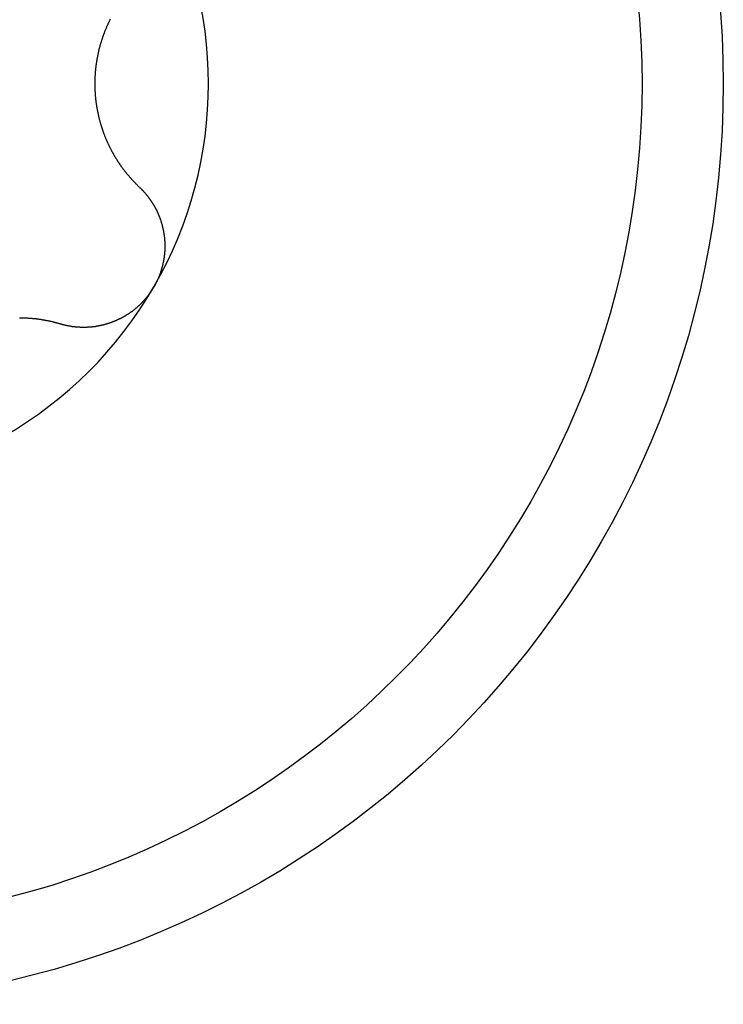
# Model space of a CAD drawing. Extents: x 1107 to 4046, y 937 to 3355.
# Tile 705 of 861: x 2095.18 to 2099.08, y 3212.22 to 3217.67. Entities that reach past the tile are written whole.
import ezdxf

# ---------------------------------------------------------------- set-up
doc = ezdxf.new("R2010")
doc.units = 0
doc.layers.add('KF_VIDA_L___C_BOTTOM', color=7, linetype='CONTINUOUS')

# ---------------------------------------------------------------- blocks, each defined once
blk = doc.blocks.new('KF_VIDA_L___C_BOTTOM')
at = {"layer": 'KF_VIDA_L___C_BOTTOM'}
for points in [[(-91.2937, 342.657, 0), (-91.295, 342.654, 0), (-91.2963, 342.652, 0), (-91.2975, 342.649, 0), (-91.2988, 342.647, 0), (-91.3001, 342.644, 0), (-91.3013, 342.641, 0), (-91.3026, 342.639, 0), (-91.3038, 342.636, 0), (-91.305, 342.634, 0), (-91.3063, 342.631, 0), (-91.3075, 342.628, 0), (-91.3087, 342.626, 0), (-91.3099, 342.623, 0), (-91.3111, 342.62, 0), (-91.3123, 342.618, 0), (-91.3135, 342.615, 0), (-91.3146, 342.612, 0), (-91.3158, 342.61, 0), (-91.317, 342.607, 0), (-91.3181, 342.604, 0), (-91.3192, 342.601, 0), (-91.3204, 342.599, 0), (-91.3215, 342.596, 0), (-91.3226, 342.593, 0), (-91.3237, 342.591, 0), (-91.3248, 342.588, 0), (-91.3259, 342.585, 0), (-91.3269, 342.582, 0), (-91.328, 342.579, 0), (-91.329, 342.577, 0), (-91.3301, 342.574, 0), (-91.3311, 342.571, 0), (-91.3321, 342.568, 0), (-91.3332, 342.566, 0), (-91.3342, 342.563, 0), (-91.3352, 342.56, 0), (-91.3361, 342.557, 0), (-91.3371, 342.554, 0), (-91.3381, 342.551, 0), (-91.339, 342.549, 0), (-91.34, 342.546, 0), (-91.3409, 342.543, 0), (-91.3418, 342.54, 0), (-91.3427, 342.537, 0), (-91.3436, 342.534, 0), (-91.3445, 342.531, 0), (-91.3454, 342.529, 0), (-91.3463, 342.526, 0), (-91.3471, 342.523, 0), (-91.348, 342.52, 0), (-91.3488, 342.517, 0), (-91.3496, 342.514, 0), (-91.3504, 342.511, 0), (-91.3512, 342.508, 0), (-91.352, 342.505, 0), (-91.3528, 342.502, 0), (-91.3536, 342.5, 0), (-91.3543, 342.497, 0), (-91.3551, 342.494, 0), (-91.3558, 342.491, 0), (-91.3565, 342.488, 0), (-91.3572, 342.485, 0), (-91.3579, 342.482, 0), (-91.3586, 342.479, 0), (-91.3593, 342.476, 0), (-91.36, 342.473, 0), (-91.3606, 342.47, 0), (-91.3613, 342.467, 0), (-91.3619, 342.464, 0), (-91.3625, 342.461, 0), (-91.3631, 342.458, 0), (-91.3637, 342.455, 0), (-91.3643, 342.452, 0), (-91.3649, 342.449, 0), (-91.3654, 342.446, 0), (-91.366, 342.443, 0), (-91.3665, 342.44, 0), (-91.3671, 342.438, 0), (-91.3676, 342.435, 0), (-91.3681, 342.432, 0), (-91.3686, 342.429, 0), (-91.3691, 342.426, 0), (-91.3695, 342.423, 0), (-91.37, 342.42, 0), (-91.3705, 342.417, 0), (-91.3709, 342.414, 0), (-91.3713, 342.411, 0), (-91.3718, 342.408, 0), (-91.3722, 342.405, 0), (-91.3726, 342.402, 0), (-91.3729, 342.399, 0), (-91.3733, 342.396, 0), (-91.3737, 342.393, 0), (-91.374, 342.39, 0), (-91.3744, 342.387, 0), (-91.3747, 342.384, 0), (-91.375, 342.381, 0), (-91.3753, 342.378, 0), (-91.3756, 342.375, 0), (-91.3759, 342.372, 0), (-91.3762, 342.369, 0), (-91.3764, 342.366, 0), (-91.3767, 342.363, 0), (-91.3769, 342.36, 0), (-91.3771, 342.357, 0), (-91.3774, 342.354, 0), (-91.3776, 342.351, 0), (-91.3778, 342.348, 0), (-91.3779, 342.345, 0), (-91.3781, 342.342, 0), (-91.3783, 342.339, 0), (-91.3784, 342.336, 0), (-91.3785, 342.334, 0), (-91.3787, 342.331, 0), (-91.3788, 342.328, 0), (-91.3789, 342.325, 0), (-91.379, 342.322, 0), (-91.3791, 342.319, 0), (-91.3791, 342.316, 0), (-91.3792, 342.313, 0), (-91.3792, 342.31, 0), (-91.3793, 342.307, 0), (-91.3793, 342.304, 0), (-91.3793, 342.301, 0), (-91.3793, 342.299, 0), (-91.3793, 342.296, 0), (-91.3793, 342.293, 0), (-91.3792, 342.29, 0), (-91.3792, 342.287, 0), (-91.3791, 342.284, 0), (-91.3791, 342.281, 0), (-91.379, 342.278, 0), (-91.3789, 342.275, 0), (-91.3788, 342.272, 0), (-91.3787, 342.269, 0), (-91.3785, 342.266, 0), (-91.3784, 342.264, 0), (-91.3783, 342.261, 0), (-91.3781, 342.258, 0), (-91.3779, 342.255, 0), (-91.3778, 342.252, 0), (-91.3776, 342.249, 0), (-91.3774, 342.246, 0), (-91.3771, 342.243, 0), (-91.3769, 342.24, 0), (-91.3767, 342.237, 0), (-91.3764, 342.234, 0), (-91.3762, 342.231, 0), (-91.3759, 342.228, 0), (-91.3756, 342.225, 0), (-91.3753, 342.222, 0), (-91.375, 342.219, 0), (-91.3747, 342.216, 0), (-91.3744, 342.213, 0), (-91.374, 342.21, 0), (-91.3737, 342.207, 0), (-91.3733, 342.204, 0), (-91.3729, 342.201, 0), (-91.3726, 342.198, 0), (-91.3722, 342.195, 0), (-91.3718, 342.192, 0), (-91.3713, 342.189, 0), (-91.3709, 342.186, 0), (-91.3705, 342.183, 0), (-91.37, 342.18, 0), (-91.3695, 342.177, 0), (-91.3691, 342.174, 0), (-91.3686, 342.171, 0), (-91.3681, 342.168, 0), (-91.3676, 342.165, 0), (-91.3671, 342.162, 0), (-91.3665, 342.16, 0), (-91.366, 342.157, 0), (-91.3654, 342.154, 0), (-91.3649, 342.151, 0), (-91.3643, 342.148, 0), (-91.3637, 342.145, 0), (-91.3631, 342.142, 0), (-91.3625, 342.139, 0), (-91.3619, 342.136, 0), (-91.3613, 342.133, 0), (-91.3606, 342.13, 0), (-91.36, 342.127, 0), (-91.3593, 342.124, 0), (-91.3586, 342.121, 0), (-91.3579, 342.118, 0), (-91.3572, 342.115, 0), (-91.3565, 342.112, 0), (-91.3558, 342.109, 0), (-91.3551, 342.106, 0), (-91.3543, 342.103, 0), (-91.3536, 342.1, 0), (-91.3528, 342.098, 0), (-91.352, 342.095, 0), (-91.3512, 342.092, 0), (-91.3504, 342.089, 0), (-91.3496, 342.086, 0), (-91.3488, 342.083, 0), (-91.348, 342.08, 0), (-91.3471, 342.077, 0), (-91.3463, 342.074, 0), (-91.3454, 342.071, 0), (-91.3445, 342.069, 0), (-91.3436, 342.066, 0), (-91.3427, 342.063, 0), (-91.3418, 342.06, 0), (-91.3409, 342.057, 0), (-91.34, 342.054, 0), (-91.339, 342.051, 0), (-91.3381, 342.049, 0), (-91.3371, 342.046, 0), (-91.3361, 342.043, 0), (-91.3352, 342.04, 0), (-91.3342, 342.037, 0), (-91.3332, 342.034, 0), (-91.3321, 342.032, 0), (-91.3311, 342.029, 0), (-91.3301, 342.026, 0), (-91.329, 342.023, 0), (-91.328, 342.021, 0), (-91.3269, 342.018, 0), (-91.3259, 342.015, 0), (-91.3248, 342.012, 0), (-91.3237, 342.009, 0), (-91.3226, 342.007, 0), (-91.3215, 342.004, 0), (-91.3204, 342.001, 0), (-91.3192, 341.999, 0), (-91.3181, 341.996, 0), (-91.317, 341.993, 0), (-91.3158, 341.99, 0), (-91.3146, 341.988, 0), (-91.3135, 341.985, 0), (-91.3123, 341.982, 0), (-91.3111, 341.98, 0), (-91.3099, 341.977, 0), (-91.3087, 341.974, 0), (-91.3075, 341.972, 0), (-91.3063, 341.969, 0), (-91.305, 341.966, 0), (-91.3038, 341.964, 0), (-91.3026, 341.961, 0), (-91.3013, 341.959, 0), (-91.3001, 341.956, 0), (-91.2988, 341.953, 0), (-91.2975, 341.951, 0), (-91.2963, 341.948, 0), (-91.295, 341.946, 0), (-91.2937, 341.943, 0), (-91.2924, 341.941, 0), (-91.2911, 341.938, 0), (-91.2898, 341.936, 0), (-91.2884, 341.933, 0), (-91.2871, 341.93, 0), (-91.2858, 341.928, 0), (-91.2844, 341.925, 0), (-91.2831, 341.923, 0), (-91.2817, 341.921, 0), (-91.2804, 341.918, 0), (-91.279, 341.916, 0), (-91.2777, 341.913, 0), (-91.2763, 341.911, 0), (-91.2749, 341.908, 0), (-91.2735, 341.906, 0), (-91.2721, 341.903, 0), (-91.2707, 341.901, 0), (-91.2693, 341.899, 0), (-91.2679, 341.896, 0), (-91.2665, 341.894, 0), (-91.2651, 341.892, 0), (-91.2637, 341.889, 0), (-91.2622, 341.887, 0), (-91.2608, 341.885, 0), (-91.2594, 341.882, 0), (-91.2579, 341.88, 0), (-91.2565, 341.878, 0), (-91.255, 341.875, 0), (-91.2536, 341.873, 0), (-91.2521, 341.871, 0), (-91.2506, 341.869, 0), (-91.2492, 341.866, 0), (-91.2477, 341.864, 0), (-91.2462, 341.862, 0), (-91.2447, 341.86, 0), (-91.2432, 341.858, 0), (-91.2417, 341.855, 0), (-91.2402, 341.853, 0), (-91.2387, 341.851, 0), (-91.2372, 341.849, 0), (-91.2356, 341.847, 0), (-91.2341, 341.844, 0), (-91.2325, 341.842, 0), (-91.231, 341.84, 0), (-91.2294, 341.838, 0), (-91.2278, 341.836, 0), (-91.2262, 341.833, 0), (-91.2246, 341.831, 0), (-91.223, 341.829, 0), (-91.2214, 341.827, 0), (-91.2197, 341.825, 0), (-91.2181, 341.823, 0), (-91.2165, 341.821, 0), (-91.2148, 341.818, 0), (-91.2132, 341.816, 0), (-91.2115, 341.814, 0), (-91.2098, 341.812, 0), (-91.2081, 341.81, 0), (-91.2064, 341.808, 0), (-91.2047, 341.806, 0), (-91.203, 341.803, 0), (-91.2013, 341.801, 0), (-91.1996, 341.799, 0), (-91.1978, 341.797, 0), (-91.1961, 341.795, 0), (-91.1943, 341.793, 0), (-91.1926, 341.791, 0), (-91.1908, 341.789, 0), (-91.189, 341.787, 0), (-91.1873, 341.785, 0), (-91.1855, 341.783, 0), (-91.1837, 341.781, 0), (-91.1819, 341.779, 0), (-91.1801, 341.776, 0), (-91.1782, 341.774, 0), (-91.1764, 341.772, 0), (-91.1746, 341.77, 0), (-91.1727, 341.768, 0), (-91.1709, 341.766, 0), (-91.169, 341.764, 0), (-91.1671, 341.762, 0), (-91.1653, 341.76, 0), (-91.1634, 341.758, 0), (-91.1615, 341.756, 0), (-91.1596, 341.754, 0), (-91.1577, 341.752, 0), (-91.1558, 341.75, 0), (-91.1539, 341.748, 0), (-91.1519, 341.746, 0), (-91.15, 341.745, 0), (-91.1481, 341.743, 0), (-91.1461, 341.741, 0), (-91.1442, 341.739, 0), (-91.1422, 341.737, 0), (-91.1402, 341.735, 0), (-91.1383, 341.733, 0), (-91.1363, 341.731, 0), (-91.1343, 341.729, 0), (-91.1323, 341.727, 0)], [(-91.1323, 341.727, 0), (-91.1307, 341.726, 0), (-91.129, 341.724, 0), (-91.1274, 341.723, 0), (-91.1258, 341.721, 0), (-91.1242, 341.719, 0), (-91.1226, 341.718, 0), (-91.121, 341.716, 0), (-91.1194, 341.715, 0), (-91.1179, 341.713, 0), (-91.1163, 341.711, 0), (-91.1147, 341.71, 0), (-91.1132, 341.708, 0), (-91.1116, 341.706, 0), (-91.1101, 341.705, 0), (-91.1086, 341.703, 0), (-91.1071, 341.701, 0), (-91.1056, 341.7, 0), (-91.1041, 341.698, 0), (-91.1026, 341.696, 0), (-91.1011, 341.695, 0), (-91.0996, 341.693, 0), (-91.0981, 341.691, 0), (-91.0967, 341.689, 0), (-91.0952, 341.688, 0), (-91.0938, 341.686, 0), (-91.0923, 341.684, 0), (-91.0909, 341.682, 0), (-91.0895, 341.681, 0), (-91.0881, 341.679, 0), (-91.0867, 341.677, 0), (-91.0853, 341.675, 0), (-91.0839, 341.674, 0), (-91.0826, 341.672, 0), (-91.0812, 341.67, 0), (-91.0798, 341.668, 0), (-91.0785, 341.666, 0), (-91.0772, 341.664, 0), (-91.0758, 341.663, 0), (-91.0745, 341.661, 0), (-91.0732, 341.659, 0), (-91.0719, 341.657, 0), (-91.0706, 341.655, 0), (-91.0693, 341.653, 0), (-91.0681, 341.651, 0), (-91.0668, 341.65, 0), (-91.0655, 341.648, 0), (-91.0643, 341.646, 0), (-91.0631, 341.644, 0), (-91.0618, 341.642, 0), (-91.0606, 341.64, 0), (-91.0594, 341.638, 0), (-91.0582, 341.636, 0), (-91.057, 341.634, 0), (-91.0559, 341.632, 0), (-91.0547, 341.63, 0), (-91.0535, 341.628, 0), (-91.0524, 341.626, 0), (-91.0513, 341.625, 0), (-91.0501, 341.623, 0), (-91.049, 341.621, 0), (-91.0479, 341.619, 0), (-91.0468, 341.617, 0), (-91.0457, 341.615, 0), (-91.0447, 341.613, 0), (-91.0436, 341.611, 0), (-91.0425, 341.609, 0), (-91.0415, 341.607, 0), (-91.0405, 341.605, 0), (-91.0394, 341.603, 0), (-91.0384, 341.601, 0), (-91.0374, 341.599, 0), (-91.0364, 341.597, 0), (-91.0354, 341.595, 0), (-91.0345, 341.593, 0), (-91.0335, 341.591, 0), (-91.0326, 341.589, 0), (-91.0316, 341.586, 0), (-91.0307, 341.584, 0), (-91.0298, 341.582, 0), (-91.0289, 341.58, 0), (-91.028, 341.578, 0), (-91.0271, 341.576, 0), (-91.0262, 341.574, 0), (-91.0254, 341.572, 0), (-91.0245, 341.57, 0), (-91.0237, 341.568, 0), (-91.0228, 341.566, 0), (-91.022, 341.564, 0), (-91.0212, 341.562, 0), (-91.0204, 341.56, 0), (-91.0196, 341.557, 0), (-91.0188, 341.555, 0), (-91.018, 341.553, 0), (-91.0173, 341.551, 0), (-91.0165, 341.549, 0), (-91.0158, 341.547, 0), (-91.015, 341.545, 0), (-91.0143, 341.542, 0), (-91.0136, 341.54, 0), (-91.0129, 341.538, 0), (-91.0122, 341.536, 0), (-91.0115, 341.534, 0), (-91.0108, 341.531, 0), (-91.0102, 341.529, 0), (-91.0095, 341.527, 0), (-91.0089, 341.525, 0), (-91.0083, 341.522, 0), (-91.0076, 341.52, 0), (-91.007, 341.518, 0), (-91.0064, 341.516, 0), (-91.0058, 341.513, 0), (-91.0052, 341.511, 0), (-91.0047, 341.509, 0), (-91.0041, 341.507, 0), (-91.0036, 341.504, 0), (-91.003, 341.502, 0), (-91.0025, 341.5, 0), (-91.002, 341.497, 0), (-91.0015, 341.495, 0), (-91.001, 341.493, 0), (-91.0005, 341.491, 0), (-91.0001, 341.488, 0), (-90.9996, 341.486, 0), (-90.9992, 341.484, 0), (-90.9987, 341.481, 0), (-90.9983, 341.479, 0), (-90.9979, 341.477, 0), (-90.9975, 341.474, 0), (-90.9971, 341.472, 0), (-90.9967, 341.469, 0), (-90.9964, 341.467, 0), (-90.996, 341.465, 0), (-90.9957, 341.462, 0), (-90.9953, 341.46, 0), (-90.995, 341.458, 0), (-90.9947, 341.455, 0), (-90.9944, 341.453, 0), (-90.9941, 341.45, 0), (-90.9939, 341.448, 0), (-90.9936, 341.446, 0), (-90.9934, 341.443, 0), (-90.9931, 341.441, 0), (-90.9929, 341.438, 0), (-90.9927, 341.436, 0), (-90.9925, 341.434, 0), (-90.9923, 341.431, 0), (-90.9922, 341.429, 0), (-90.992, 341.426, 0), (-90.9919, 341.424, 0), (-90.9918, 341.422, 0), (-90.9916, 341.419, 0), (-90.9915, 341.417, 0), (-90.9914, 341.414, 0), (-90.9914, 341.412, 0), (-90.9913, 341.409, 0), (-90.9913, 341.407, 0), (-90.9912, 341.404, 0), (-90.9912, 341.402, 0), (-90.9912, 341.4, 0), (-90.9912, 341.397, 0), (-90.9912, 341.395, 0), (-90.9912, 341.392, 0), (-90.9913, 341.39, 0), (-90.9913, 341.387, 0), (-90.9914, 341.385, 0), (-90.9915, 341.383, 0), (-90.9916, 341.38, 0), (-90.9917, 341.378, 0), (-90.9918, 341.375, 0), (-90.992, 341.373, 0), (-90.9921, 341.37, 0), (-90.9923, 341.368, 0), (-90.9925, 341.365, 0), (-90.9927, 341.363, 0), (-90.9929, 341.36, 0), (-90.9931, 341.358, 0), (-90.9934, 341.356, 0), (-90.9936, 341.353, 0), (-90.9939, 341.351, 0), (-90.9942, 341.348, 0), (-90.9945, 341.346, 0), (-90.9948, 341.343, 0), (-90.9951, 341.341, 0), (-90.9954, 341.339, 0), (-90.9958, 341.336, 0), (-90.9961, 341.334, 0), (-90.9965, 341.331, 0), (-90.9969, 341.329, 0), (-90.9973, 341.326, 0), (-90.9977, 341.324, 0), (-90.9982, 341.321, 0), (-90.9986, 341.319, 0), (-90.9991, 341.317, 0), (-90.9995, 341.314, 0), (-91, 341.312, 0), (-91.0005, 341.309, 0), (-91.001, 341.307, 0), (-91.0015, 341.305, 0), (-91.0021, 341.302, 0), (-91.0026, 341.3, 0), (-91.0032, 341.297, 0), (-91.0037, 341.295, 0), (-91.0043, 341.293, 0), (-91.0049, 341.29, 0), (-91.0055, 341.288, 0), (-91.0062, 341.285, 0), (-91.0068, 341.283, 0), (-91.0075, 341.281, 0), (-91.0081, 341.278, 0), (-91.0088, 341.276, 0), (-91.0095, 341.274, 0), (-91.0102, 341.271, 0), (-91.0109, 341.269, 0), (-91.0116, 341.266, 0), (-91.0123, 341.264, 0), (-91.0131, 341.262, 0), (-91.0139, 341.259, 0), (-91.0146, 341.257, 0), (-91.0154, 341.255, 0), (-91.0162, 341.252, 0), (-91.017, 341.25, 0), (-91.0178, 341.248, 0), (-91.0187, 341.245, 0), (-91.0195, 341.243, 0), (-91.0204, 341.241, 0), (-91.0213, 341.239, 0), (-91.0221, 341.236, 0), (-91.023, 341.234, 0), (-91.0239, 341.232, 0), (-91.0248, 341.229, 0), (-91.0258, 341.227, 0), (-91.0267, 341.225, 0), (-91.0277, 341.223, 0), (-91.0286, 341.22, 0), (-91.0296, 341.218, 0), (-91.0306, 341.216, 0), (-91.0316, 341.214, 0), (-91.0326, 341.212, 0), (-91.0336, 341.209, 0), (-91.0346, 341.207, 0), (-91.0357, 341.205, 0), (-91.0367, 341.203, 0), (-91.0378, 341.201, 0), (-91.0389, 341.198, 0), (-91.04, 341.196, 0), (-91.0411, 341.194, 0), (-91.0422, 341.192, 0), (-91.0433, 341.19, 0), (-91.0444, 341.188, 0), (-91.0456, 341.186, 0), (-91.0467, 341.183, 0), (-91.0479, 341.181, 0), (-91.0491, 341.179, 0), (-91.0502, 341.177, 0), (-91.0514, 341.175, 0)], [(-91.0514, 341.175, 0), (-91.0527, 341.173, 0), (-91.0539, 341.171, 0), (-91.0551, 341.169, 0), (-91.0563, 341.167, 0), (-91.0576, 341.165, 0), (-91.0589, 341.163, 0), (-91.0602, 341.161, 0), (-91.0615, 341.159, 0), (-91.0628, 341.156, 0), (-91.0641, 341.154, 0), (-91.0654, 341.152, 0), (-91.0668, 341.15, 0), (-91.0681, 341.148, 0), (-91.0695, 341.146, 0), (-91.0709, 341.144, 0), (-91.0723, 341.142, 0), (-91.0737, 341.14, 0), (-91.0751, 341.138, 0), (-91.0765, 341.136, 0), (-91.0779, 341.134, 0), (-91.0794, 341.133, 0), (-91.0809, 341.131, 0), (-91.0823, 341.129, 0), (-91.0838, 341.127, 0), (-91.0853, 341.125, 0), (-91.0868, 341.123, 0), (-91.0883, 341.121, 0), (-91.0899, 341.119, 0), (-91.0914, 341.117, 0), (-91.093, 341.115, 0), (-91.0945, 341.113, 0), (-91.0961, 341.111, 0), (-91.0977, 341.11, 0), (-91.0993, 341.108, 0), (-91.1009, 341.106, 0), (-91.1025, 341.104, 0), (-91.1041, 341.102, 0), (-91.1057, 341.1, 0), (-91.1074, 341.098, 0), (-91.109, 341.097, 0), (-91.1107, 341.095, 0), (-91.1124, 341.093, 0), (-91.1141, 341.091, 0), (-91.1158, 341.089, 0), (-91.1175, 341.088, 0), (-91.1192, 341.086, 0), (-91.1209, 341.084, 0), (-91.1226, 341.082, 0), (-91.1244, 341.081, 0), (-91.1261, 341.079, 0), (-91.1279, 341.077, 0), (-91.1297, 341.075, 0), (-91.1315, 341.074, 0), (-91.1333, 341.072, 0), (-91.1351, 341.07, 0), (-91.1369, 341.069, 0), (-91.1387, 341.067, 0), (-91.1405, 341.065, 0), (-91.1423, 341.064, 0), (-91.1442, 341.062, 0), (-91.146, 341.06, 0), (-91.1479, 341.059, 0), (-91.1498, 341.057, 0), (-91.1516, 341.056, 0), (-91.1535, 341.054, 0), (-91.1554, 341.052, 0), (-91.1573, 341.051, 0), (-91.1592, 341.049, 0), (-91.1612, 341.048, 0), (-91.1631, 341.046, 0), (-91.165, 341.045, 0), (-91.167, 341.043, 0), (-91.1689, 341.042, 0), (-91.1709, 341.04, 0), (-91.1729, 341.039, 0), (-91.1748, 341.037, 0), (-91.1768, 341.036, 0), (-91.1788, 341.034, 0), (-91.1808, 341.033, 0), (-91.1828, 341.032, 0), (-91.1848, 341.03, 0), (-91.1868, 341.029, 0), (-91.1889, 341.027, 0), (-91.1909, 341.026, 0), (-91.1929, 341.025, 0), (-91.195, 341.023, 0), (-91.1971, 341.022, 0), (-91.1991, 341.021, 0), (-91.2012, 341.019, 0), (-91.2033, 341.018, 0), (-91.2053, 341.017, 0), (-91.2074, 341.015, 0), (-91.2095, 341.014, 0), (-91.2116, 341.013, 0), (-91.2137, 341.012, 0), (-91.2158, 341.011, 0), (-91.218, 341.009, 0), (-91.2201, 341.008, 0), (-91.2222, 341.007, 0), (-91.2243, 341.006, 0), (-91.2265, 341.005, 0), (-91.2286, 341.003, 0), (-91.2308, 341.002, 0), (-91.2329, 341.001, 0), (-91.2351, 341, 0), (-91.2373, 340.999, 0), (-91.2394, 340.998, 0), (-91.2416, 340.997, 0), (-91.2438, 340.996, 0), (-91.246, 340.995, 0), (-91.2481, 340.994, 0), (-91.2503, 340.993, 0), (-91.2525, 340.992, 0), (-91.2547, 340.991, 0), (-91.2569, 340.99, 0), (-91.2591, 340.989, 0), (-91.2613, 340.988, 0), (-91.2635, 340.987, 0), (-91.2658, 340.986, 0), (-91.268, 340.985, 0), (-91.2702, 340.984, 0), (-91.2724, 340.983, 0), (-91.2746, 340.982, 0), (-91.2769, 340.981, 0), (-91.2791, 340.98, 0), (-91.2813, 340.98, 0), (-91.2836, 340.979, 0), (-91.2858, 340.978, 0), (-91.288, 340.977, 0), (-91.2903, 340.976, 0), (-91.2925, 340.975, 0), (-91.2948, 340.975, 0), (-91.297, 340.974, 0), (-91.2993, 340.973, 0), (-91.3015, 340.972, 0), (-91.3038, 340.972, 0), (-91.306, 340.971, 0), (-91.3083, 340.97, 0), (-91.3105, 340.97, 0), (-91.3128, 340.969, 0), (-91.315, 340.968, 0), (-91.3173, 340.968, 0), (-91.3195, 340.967, 0), (-91.3218, 340.966, 0), (-91.324, 340.966, 0), (-91.3263, 340.965, 0), (-91.3285, 340.964, 0), (-91.3308, 340.964, 0), (-91.333, 340.963, 0), (-91.3353, 340.963, 0), (-91.3375, 340.962, 0), (-91.3398, 340.962, 0), (-91.3421, 340.961, 0), (-91.3443, 340.961, 0), (-91.3465, 340.96, 0), (-91.3488, 340.96, 0), (-91.351, 340.959, 0), (-91.3533, 340.959, 0), (-91.3555, 340.958, 0), (-91.3578, 340.958, 0), (-91.36, 340.957, 0), (-91.3623, 340.957, 0), (-91.3645, 340.957, 0), (-91.3667, 340.956, 0), (-91.369, 340.956, 0), (-91.3712, 340.955, 0), (-91.3734, 340.955, 0), (-91.3756, 340.955, 0), (-91.3779, 340.954, 0), (-91.3801, 340.954, 0), (-91.3823, 340.954, 0), (-91.3845, 340.954, 0), (-91.3867, 340.953, 0), (-91.389, 340.953, 0), (-91.3912, 340.953, 0), (-91.3934, 340.953, 0), (-91.3957, 340.952, 0), (-91.3979, 340.952, 0), (-91.4001, 340.952, 0), (-91.4024, 340.952, 0), (-91.4046, 340.952, 0), (-91.4069, 340.951, 0), (-91.4091, 340.951, 0), (-91.4113, 340.951, 0), (-91.4136, 340.951, 0), (-91.4158, 340.951, 0), (-91.4181, 340.951, 0), (-91.4203, 340.951, 0), (-91.4226, 340.95, 0), (-91.4249, 340.95, 0), (-91.4271, 340.95, 0), (-91.4294, 340.95, 0), (-91.4316, 340.95, 0), (-91.4339, 340.95, 0), (-91.4361, 340.95, 0), (-91.4384, 340.95, 0), (-91.4407, 340.95, 0), (-91.4429, 340.95, 0), (-91.4452, 340.95, 0), (-91.4475, 340.95, 0), (-91.4497, 340.95, 0), (-91.452, 340.95, 0), (-91.4542, 340.95, 0), (-91.4565, 340.95, 0), (-91.4588, 340.95, 0), (-91.461, 340.951, 0), (-91.4633, 340.951, 0), (-91.4656, 340.951, 0), (-91.4678, 340.951, 0), (-91.4701, 340.951, 0), (-91.4723, 340.951, 0), (-91.4746, 340.951, 0), (-91.4769, 340.952, 0), (-91.4791, 340.952, 0), (-91.4814, 340.952, 0), (-91.4836, 340.952, 0), (-91.4859, 340.952, 0), (-91.4881, 340.953, 0), (-91.4904, 340.953, 0), (-91.4927, 340.953, 0), (-91.4949, 340.953, 0), (-91.4972, 340.954, 0), (-91.4994, 340.954, 0), (-91.5017, 340.954, 0), (-91.5039, 340.954, 0), (-91.5061, 340.955, 0), (-91.5084, 340.955, 0), (-91.5106, 340.955, 0), (-91.5129, 340.956, 0), (-91.5151, 340.956, 0), (-91.5173, 340.957, 0), (-91.5196, 340.957, 0), (-91.5218, 340.957, 0), (-91.524, 340.958, 0), (-91.5263, 340.958, 0), (-91.5285, 340.959, 0), (-91.5307, 340.959, 0), (-91.5329, 340.959, 0), (-91.5351, 340.96, 0), (-91.5373, 340.96, 0), (-91.5396, 340.961, 0), (-91.5418, 340.961, 0), (-91.544, 340.962, 0), (-91.5462, 340.962, 0), (-91.5484, 340.963, 0), (-91.5506, 340.964, 0), (-91.5528, 340.964, 0), (-91.5549, 340.965, 0), (-91.5571, 340.965, 0), (-91.5593, 340.966, 0), (-91.5615, 340.966, 0), (-91.5637, 340.967, 0), (-91.5658, 340.968, 0), (-91.568, 340.968, 0), (-91.5702, 340.969, 0)], [(-91.5702, 340.969, 0), (-91.5728, 340.97, 0), (-91.5754, 340.97, 0), (-91.5781, 340.971, 0), (-91.5807, 340.972, 0), (-91.5834, 340.973, 0), (-91.586, 340.973, 0), (-91.5887, 340.974, 0), (-91.5913, 340.975, 0), (-91.594, 340.976, 0), (-91.5966, 340.976, 0), (-91.5993, 340.977, 0), (-91.6019, 340.978, 0), (-91.6046, 340.978, 0), (-91.6073, 340.979, 0), (-91.6099, 340.98, 0), (-91.6126, 340.98, 0), (-91.6153, 340.981, 0), (-91.6179, 340.982, 0), (-91.6206, 340.982, 0), (-91.6233, 340.983, 0), (-91.6259, 340.983, 0), (-91.6286, 340.984, 0), (-91.6313, 340.985, 0), (-91.634, 340.985, 0), (-91.6367, 340.986, 0), (-91.6393, 340.986, 0), (-91.642, 340.987, 0), (-91.6447, 340.987, 0), (-91.6474, 340.988, 0), (-91.6501, 340.988, 0), (-91.6527, 340.989, 0), (-91.6554, 340.989, 0), (-91.6581, 340.99, 0), (-91.6608, 340.99, 0), (-91.6635, 340.991, 0), (-91.6662, 340.991, 0), (-91.6688, 340.992, 0), (-91.6715, 340.992, 0), (-91.6742, 340.992, 0), (-91.6769, 340.993, 0), (-91.6796, 340.993, 0), (-91.6823, 340.994, 0), (-91.6849, 340.994, 0), (-91.6876, 340.994, 0), (-91.6903, 340.995, 0), (-91.693, 340.995, 0), (-91.6957, 340.996, 0), (-91.6984, 340.996, 0), (-91.701, 340.996, 0), (-91.7037, 340.997, 0), (-91.7064, 340.997, 0), (-91.7091, 340.997, 0), (-91.7117, 340.997, 0), (-91.7144, 340.998, 0), (-91.7171, 340.998, 0), (-91.7198, 340.998, 0), (-91.7224, 340.998, 0), (-91.7251, 340.999, 0), (-91.7278, 340.999, 0), (-91.7304, 340.999, 0), (-91.7331, 340.999, 0), (-91.7358, 341, 0), (-91.7384, 341, 0), (-91.7411, 341, 0), (-91.7438, 341, 0), (-91.7464, 341, 0), (-91.7491, 341.001, 0), (-91.7517, 341.001, 0), (-91.7544, 341.001, 0), (-91.7571, 341.001, 0), (-91.7598, 341.001, 0), (-91.7625, 341.001, 0), (-91.7652, 341.001, 0), (-91.7679, 341.001, 0), (-91.7706, 341.002, 0), (-91.7734, 341.002, 0), (-91.7761, 341.002, 0), (-91.7788, 341.002, 0), (-91.7816, 341.002, 0), (-91.7844, 341.002, 0), (-91.7871, 341.002, 0), (-91.7899, 341.002, 0), (-91.7927, 341.002, 0), (-91.7954, 341.002, 0)]]:
    blk.add_polyline3d(points, dxfattribs=at)
for radius in [5.1, 4.65]:
    blk.add_circle((-93, 342.3), radius, dxfattribs=at)
for start, end in [(330, 30), (270, 330)]:
    blk.add_arc((-93, 342.3), 2.25, start, end, dxfattribs=at)

msp = doc.modelspace()

# ---------------------------------------------------------------- block references
at = {"layer": 'KF_VIDA_L___C_BOTTOM'}
msp.add_blockref('KF_VIDA_L___C_BOTTOM', (2186.9791, 2875.0183), dxfattribs=at)

doc.saveas('drawing.dxf')
